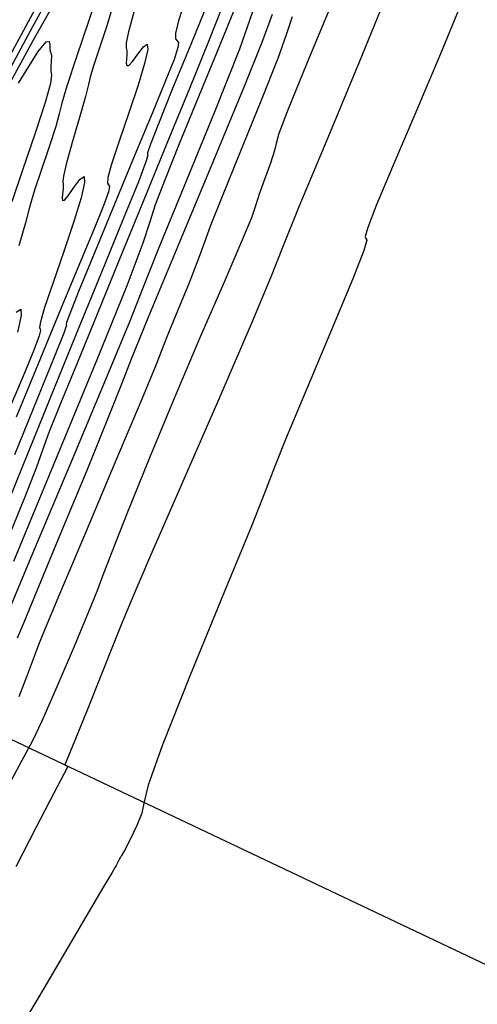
# Model space of a CAD drawing. Extents: x 3249832 to 3255657, y 13789405 to 13793316.
# Tile 615 of 656: x 3252008 to 3252028, y 13792238 to 13792281. Entities that reach past the tile are written whole.
import ezdxf

# ---------------------------------------------------------------- set-up
doc = ezdxf.new("R2010")
doc.units = 0
doc.header["$LTSCALE"] = 100
doc.header["$MEASUREMENT"] = 0
doc.linetypes.add('DASHED', pattern=[0.75, 0.5, -0.25])
for name, color, linetype in [('GRATIO_03231_CON', 1, 'CONTINUOUS'), ('GRATIO_0323_ICON', 1, 'CONTINUOUS'), ('PLAN', 7, 'CONTINUOUS'), ('TARGETS_EAST', 7, 'CONTINUOUS')]:
    doc.layers.add(name, color=color, linetype=linetype)

# ---------------------------------------------------------------- blocks, each defined once
blk = doc.blocks.new('Gratio_032316_contours')
at = {"layer": 'GRATIO_03231_CON', "color": 5, "linetype": 'Continuous', "flags": 128}
for points in [[(3252027.669, 13792282.33), (3252026.539, 13792279.59), (3252025.419, 13792276.938), (3252024.441, 13792274.645), (3252023.726, 13792272.944), (3252023.353, 13792271.985), (3252023.241, 13792271.589), (3252023.269, 13792271.497), (3252023.308, 13792271.421), (3252023.179, 13792270.972), (3252022.699, 13792269.734), (3252021.77, 13792267.498), (3252020.667, 13792264.879), (3252019.755, 13792262.699), (3252019.267, 13792261.48), (3252018.91, 13792260.542), (3252018.258, 13792258.906), (3252017.035, 13792255.938), (3252015.574, 13792252.38), (3252014.359, 13792249.317), (3252013.742, 13792247.554), (3252013.544, 13792246.762), (3252013.456, 13792246.331), (3252013.242, 13792245.783), (3252012.948, 13792245.175), (3252012.696, 13792244.693), (3252012.572, 13792244.471), (3252012.538, 13792244.422), (3252012.522, 13792244.399), (3252012.469, 13792244.297), (3252012.396, 13792244.151), (3252012.337, 13792244.034), (3252012.296, 13792243.963), (3252012.152, 13792243.726), (3252011.752, 13792243.052), (3252011.005, 13792241.783), (3252010.072, 13792240.194), (3252009.173, 13792238.672), (3252008.487, 13792237.525)], [(3252024.156, 13792282.123), (3252022.978, 13792279.217), (3252021.557, 13792275.803), (3252020.341, 13792272.882), (3252019.624, 13792271.108), (3252019.092, 13792269.771), (3252018.275, 13792267.819), (3252016.87, 13792264.559), (3252015.212, 13792260.749), (3252013.799, 13792257.507), (3252012.991, 13792255.633), (3252012.584, 13792254.654), (3252012.237, 13792253.778), (3252011.696, 13792252.423), (3252011.061, 13792250.845), (3252010.519, 13792249.51), (3252010.213, 13792248.765), (3252010.102, 13792248.49), (3252010.099, 13792248.443), (3252010.132, 13792248.426), (3252010.172, 13792248.406), (3252010.204, 13792248.389), (3252010.195, 13792248.338), (3252010.037, 13792248.031), (3252009.603, 13792247.201), (3252008.834, 13792245.714), (3252007.936, 13792243.975)], [(3252021.649, 13792281.481), (3252020.668, 13792279.129), (3252019.862, 13792277.161), (3252019.464, 13792276.103), (3252019.342, 13792275.666), (3252019.274, 13792275.355), (3252019.089, 13792274.795), (3252018.833, 13792274.084), (3252018.603, 13792273.437), (3252018.454, 13792272.971), (3252018.255, 13792272.407), (3252017.831, 13792271.367), (3252017.06, 13792269.581), (3252016.033, 13792267.219), (3252014.896, 13792264.56), (3252013.787, 13792261.89), (3252012.825, 13792259.511), (3252012.122, 13792257.732), (3252011.735, 13792256.716), (3252011.48, 13792256.042), (3252011.118, 13792255.143), (3252010.487, 13792253.633), (3252009.733, 13792251.863), (3252009.076, 13792250.365), (3252008.646, 13792249.462), (3252008.202, 13792248.636), (3252007.408, 13792247.157)], [(3252020.046, 13792281.207), (3252019.787, 13792280.422), (3252019.415, 13792279.386), (3252018.672, 13792277.52), (3252017.748, 13792275.254), (3252016.942, 13792273.273), (3252016.472, 13792272.064), (3252016.21, 13792271.342), (3252015.945, 13792270.624), (3252015.524, 13792269.565), (3252015.037, 13792268.367), (3252014.631, 13792267.366), (3252014.384, 13792266.735), (3252014.085, 13792265.984), (3252013.454, 13792264.459), (3252012.322, 13792261.772), (3252010.985, 13792258.61), (3252009.85, 13792255.926), (3252009.216, 13792254.411), (3252008.932, 13792253.705), (3252008.736, 13792253.184), (3252008.429, 13792252.377), (3252008.062, 13792251.421)], [(3252018.309, 13792281.435), (3252017.732, 13792279.798), (3252016.629, 13792277.011), (3252015.299, 13792273.758), (3252014.161, 13792270.985), (3252013.481, 13792269.289), (3252012.925, 13792267.883), (3252012.004, 13792265.633), (3252010.407, 13792261.816), (3252008.528, 13792257.348), (3252006.935, 13792253.556), (3252006.052, 13792251.433), (3252005.735, 13792250.646), (3252005.698, 13792250.53), (3252005.667, 13792250.468), (3252005.437, 13792250.045), (3252004.814, 13792248.898), (3252003.706, 13792246.841), (3252002.4, 13792244.42), (3252001.282, 13792242.357), (3252000.605, 13792241.126), (3252000.088, 13792240.182), (3251999.317, 13792238.732), (3251998.022, 13792236.26)], [(3252017.631, 13792281.839), (3252016.728, 13792279.625), (3252015.87, 13792277.526), (3252015.1, 13792275.648), (3252014.473, 13792274.094), (3252014.046, 13792272.968), (3252013.812, 13792272.233), (3252013.505, 13792271.294), (3252012.795, 13792269.421), (3252011.486, 13792266.189), (3252009.925, 13792262.408), (3252008.591, 13792259.195), (3252007.831, 13792257.354)], [(3252016.965, 13792281.608), (3252016.377, 13792280.134), (3252015.539, 13792278.076), (3252014.554, 13792275.667), (3252013.517, 13792273.124), (3252012.483, 13792270.59), (3252011.501, 13792268.186), (3252010.619, 13792266.038), (3252009.894, 13792264.267), (3252009.388, 13792262.996), (3252009.106, 13792262.228), (3252008.837, 13792261.479), (3252008.316, 13792260.143), (3252007.38, 13792257.849)], [(3252016.397, 13792281.934), (3252015.597, 13792279.999), (3252014.808, 13792278.075), (3252014.183, 13792276.529), (3252013.832, 13792275.63), (3252013.702, 13792275.251), (3252013.7, 13792275.169), (3252013.722, 13792275.139), (3252013.637, 13792274.855), (3252013.306, 13792273.988), (3252012.631, 13792272.312), (3252011.681, 13792269.987), (3252010.571, 13792267.274), (3252009.402, 13792264.41), (3252008.238, 13792261.554), (3252007.132, 13792258.847)], [(3252013.105, 13792281.415), (3252012.872, 13792280.555), (3252012.774, 13792280.067), (3252012.773, 13792279.853), (3252012.799, 13792279.732), (3252012.799, 13792279.563), (3252012.783, 13792279.36), (3252012.777, 13792279.179), (3252012.806, 13792279.072), (3252012.891, 13792279.083), (3252013.05, 13792279.25), (3252013.286, 13792279.576), (3252013.53, 13792279.899), (3252013.696, 13792280.019), (3252013.714, 13792279.776), (3252013.577, 13792279.164), (3252013.292, 13792278.217), (3252012.888, 13792277.007), (3252012.461, 13792275.762), (3252012.128, 13792274.751), (3252011.972, 13792274.168), (3252011.954, 13792273.921), (3252012.001, 13792273.848), (3252012.043, 13792273.781), (3252012.001, 13792273.548), (3252011.797, 13792272.976), (3252011.37, 13792271.925), (3252010.727, 13792270.385), (3252009.89, 13792268.383), (3252008.91, 13792266.016), (3252007.947, 13792263.674)], [(3251985.464, 13792233.989), (3251987.914, 13792239.466), (3251990.924, 13792246.151), (3251993.759, 13792252.386), (3251995.872, 13792256.939), (3251997.48, 13792260.297), (3251998.988, 13792263.372), (3252000.682, 13792266.814), (3252002.361, 13792270.208), (3252003.703, 13792272.874), (3252004.474, 13792274.324), (3252004.798, 13792274.834), (3252004.887, 13792274.871), (3252004.92, 13792274.827), (3252004.942, 13792274.782), (3252004.965, 13792274.741), (3252005.058, 13792274.819), (3252005.519, 13792275.582), (3252006.701, 13792277.709), (3252008.786, 13792281.547)], [(3252012.165, 13792281.591), (3252011.905, 13792280.766), (3252011.587, 13792279.811), (3252011.324, 13792279.014), (3252011.196, 13792278.563), (3252011.124, 13792278.24), (3252010.994, 13792277.722), (3252010.73, 13792276.8), (3252010.409, 13792275.701), (3252010.145, 13792274.762), (3252010.022, 13792274.23), (3252010.003, 13792273.997), (3252010.016, 13792273.866), (3252010.007, 13792273.681), (3252009.984, 13792273.461), (3252009.97, 13792273.267), (3252009.989, 13792273.158), (3252010.067, 13792273.178), (3252010.228, 13792273.369), (3252010.479, 13792273.728), (3252010.743, 13792274.082), (3252010.924, 13792274.214), (3252010.944, 13792273.949), (3252010.794, 13792273.28), (3252010.483, 13792272.246), (3252010.041, 13792270.925), (3252009.572, 13792269.569), (3252009.199, 13792268.472), (3252009.012, 13792267.849), (3252008.971, 13792267.597), (3252009.001, 13792267.534), (3252009.025, 13792267.475), (3252008.962, 13792267.233), (3252008.727, 13792266.616), (3252008.255, 13792265.472), (3252007.55, 13792263.793)], [(3252005.986, 13792275.798), (3252008.686, 13792280.787), (3252011.071, 13792285.15)], [(3252011.523, 13792282.257), (3252011.111, 13792280.966), (3252010.602, 13792279.458), (3252010.172, 13792278.175), (3252009.947, 13792277.421), (3252009.833, 13792276.957), (3252009.684, 13792276.409), (3252009.396, 13792275.519), (3252009.046, 13792274.483), (3252008.755, 13792273.615), (3252008.603, 13792273.118), (3252008.512, 13792272.756), (3252008.359, 13792272.185), (3252008.066, 13792271.181)], [(3252007.956, 13792268.266), (3252008.152, 13792268.409), (3252008.173, 13792268.121), (3252008.01, 13792267.397)], [(3252006.107, 13792275.454), (3252008.69, 13792280.179), (3252010.313, 13792283.049)], [(3252008.056, 13792278.298), (3252008.923, 13792279.698), (3252009.265, 13792280.109), (3252009.265, 13792280.109), (3252009.392, 13792280.134), (3252009.42, 13792279.995), (3252009.42, 13792279.817), (3252009.443, 13792279.694), (3252009.479, 13792279.598), (3252009.501, 13792279.469), (3252009.491, 13792279.267), (3252009.47, 13792279.032), (3252009.469, 13792278.825), (3252009.493, 13792278.65), (3252009.454, 13792278.296), (3252009.239, 13792277.498), (3252008.786, 13792276.112), (3252008.232, 13792274.491), (3252007.763, 13792273.113)]]:
    blk.add_lwpolyline(points, dxfattribs=at)
at = {"layer": 'GRATIO_0323_ICON', "color": 7, "linetype": 'Continuous', "flags": 128}
for points in [[(3252019.171, 13792281.317), (3252018.712, 13792280.088), (3252017.943, 13792278.152), (3252016.604, 13792274.917), (3252015.034, 13792271.161), (3252013.717, 13792268.004), (3252012.989, 13792266.209), (3252012.568, 13792265.123), (3252012.019, 13792263.734), (3252011.041, 13792261.344), (3252009.864, 13792258.504), (3252008.856, 13792256.073), (3252008.281, 13792254.678), (3252008.001, 13792253.989)], [(3252015.351, 13792281.956), (3252015.057, 13792281.03), (3252014.931, 13792280.487), (3252014.936, 13792280.246), (3252015.002, 13792280.162), (3252015.06, 13792280.086), (3252015.039, 13792279.864), (3252014.867, 13792279.337), (3252014.486, 13792278.377), (3252013.904, 13792276.977), (3252013.144, 13792275.158), (3252012.254, 13792273.008), (3252011.378, 13792270.875), (3252010.686, 13792269.173), (3252010.301, 13792268.204), (3252010.158, 13792267.815), (3252010.148, 13792267.74), (3252010.155, 13792267.699), (3252010.037, 13792267.358), (3252009.647, 13792266.369), (3252008.89, 13792264.506), (3252007.874, 13792262.023)]]:
    blk.add_lwpolyline(points, dxfattribs=at)

msp = doc.modelspace()

# ---------------------------------------------------------------- linework, layer by layer
at = {"layer": 'PLAN', "color": 8, "linetype": 'DASHED'}
msp.add_line((3251307.05, 13792582.1), (3252689.96, 13791925.79), dxfattribs=at)

# ---------------------------------------------------------------- block references
at = {"layer": 'TARGETS_EAST'}
msp.add_blockref('Gratio_032316_contours', (0, 0), dxfattribs=at)

doc.saveas('drawing.dxf')
